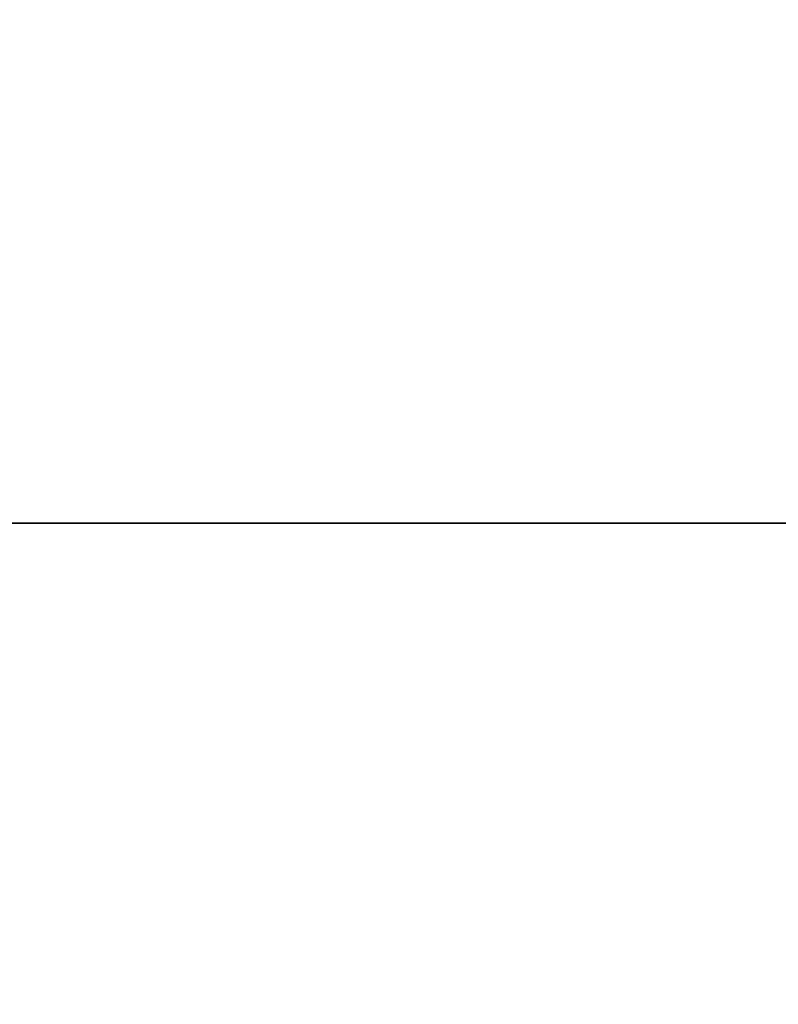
# Model space of a CAD drawing. Header units: millimetres. Extents: x 0 to 1524, y 0 to 1016.
# Tile 327 of 352: x 1393.384 to 1394.188, y 410.957 to 412. Entities that reach past the tile are written whole.
import ezdxf

# ---------------------------------------------------------------- set-up
doc = ezdxf.new("R2010")
doc.units = ezdxf.units.MM
doc.header["$LTSCALE"] = 83.82
doc.layers.get('0').update_dxf_attribs({"linetype": 'CONTINUOUS'})
doc.styles.get("Standard").update_dxf_attribs({"font": 'txt', "width": 0.8})
doc.dimstyles.new('DIMSTYLE_1', dxfattribs={"dimtxt": 15, "dimasz": 12, "dimexe": 0.18, "dimexo": 0.0625, "dimgap": 0.09, "dimtad": 1, "dimzin": 0, "dimdsep": 46, "dimtxsty": 'STANDARD', "dimblk": 'CLOSED', "dimblk1": 'CLOSED', "dimblk2": 'CLOSED', "dimcen": 0.09, "dimadec": 0, "dimazin": 0, "dimtp": 0.01, "dimtm": 0.01, "dimtfac": 1, "dimtofl": 0, "dimtmove": 0, "dimatfit": 3, "dimldrblk": 'CLOSED', "dimfxl": 1, "dimtolj": 1, "dimtzin": 0, "dimarcsym": 0})

# ---------------------------------------------------------------- blocks, each defined once
blk = doc.blocks.new('_CLOSED')
at = {"color": 0, "linetype": 'BYBLOCK'}
for p, q in [((0, 0), (-1, 0.208333)), ((-1, 0.208333), (-1, -0.208333)), ((-1, -0.208333), (0, 0)), ((-1, 0), (0, 0))]:
    blk.add_line(p, q, dxfattribs=at)
blk = doc.blocks.new('*D5')
at = {"color": 2, "linetype": 'CONTINUOUS'}
for p, q in [((1198.1454, 405.5567), (1198.1454, 520.5283)), ((1416.104, 413.0175), (1416.104, 520.5283)), ((1198.1454, 519.5283), (1307.1247, 519.5283)), ((1416.104, 519.5283), (1307.1247, 519.5283))]:
    blk.add_line(p, q, dxfattribs=at)
at = {"color": 2, "linetype": 'CONTINUOUS', "xscale": 12, "yscale": 12, "zscale": 12, "rotation": 180}
blk.add_blockref('_CLOSED', (1198.1454, 519.5283), dxfattribs=at)
at = {"color": 2, "linetype": 'CONTINUOUS', "xscale": 12, "yscale": 12, "zscale": 12}
blk.add_blockref('_CLOSED', (1416.104, 519.5283), dxfattribs=at)

msp = doc.modelspace()

# ---------------------------------------------------------------- linework, layer by layer
at = {"color": 6, "linetype": 'CONTINUOUS'}
for p, q in [((1394.7654, 411.4667), (1392.9214, 411.4667)), ((1392.9214, 411.4667), (1394.7654, 411.4667)), ((1394.7654, 411.4667), (1392.9214, 411.4667)), ((1392.9214, 411.4667), (1394.7654, 411.4667)), ((1394.7654, 411.4667), (1392.9214, 411.4667)), ((1392.9214, 411.4667), (1394.7654, 411.4667)), ((1394.7654, 411.4667), (1392.9214, 411.4667)), ((1392.9214, 411.4667), (1394.7654, 411.4667)), ((1392.9654, 411.4667), (1394.7654, 411.4667)), ((1394.7654, 411.4667), (1392.9654, 411.4667)), ((1392.9654, 411.4667), (1394.7654, 411.4667)), ((1394.7654, 411.4667), (1392.9654, 411.4667)), ((1392.9654, 411.4667), (1394.7654, 411.4667)), ((1394.7654, 411.4667), (1392.9654, 411.4667)), ((1392.9654, 411.4667), (1394.7654, 411.4667)), ((1394.7654, 411.4667), (1392.9654, 411.4667))]:
    msp.add_line(p, q, dxfattribs=at)

# ---------------------------------------------------------------- dimensions: what is measured, and where the dimension line sits
at = {"color": 2, "linetype": 'CONTINUOUS'}
dim = msp.add_linear_dim(base=(1198.1454, 519.5283), p1=(1416.104, 413.0175), p2=(1198.1454, 405.5567), angle=180, dimstyle='DIMSTYLE_1', dxfattribs=at)
dim.commit()
dim.dimension.update_dxf_attribs({"geometry": '*D5', "text_midpoint": (1271.1247, 523.2783), "dimtype": 160})

doc.saveas('drawing.dxf')
